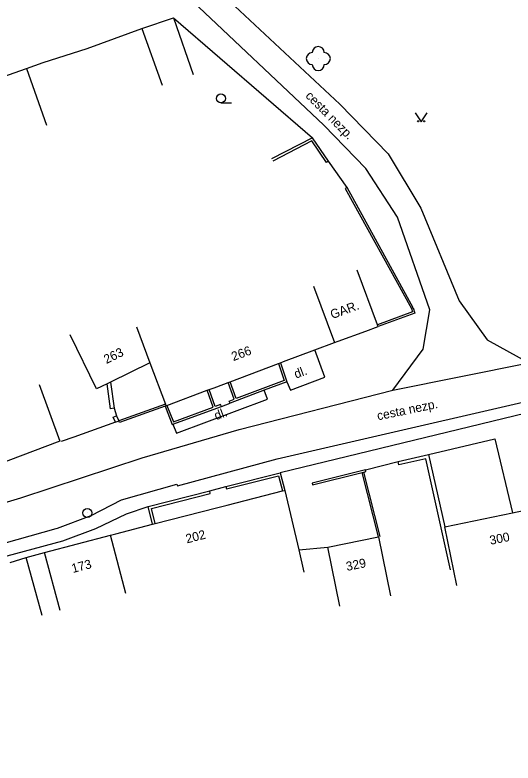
# Model space of a CAD drawing. Extents: x -577457 to -568404, y -1208466 to -1201387.
# Drawn here: x -575014.7 to -574973.4, y -1204359.6 to -1204297.5 of the extents above; entities that cross this region are included whole.
import ezdxf

# ---------------------------------------------------------------- set-up
doc = ezdxf.new("R2010")
doc.units = 0
for name, color, linetype in [('BUDOVY_MĚŘ', 7, 'Continuous'), ('MAP_ZN_BP', 7, 'Continuous'), ('POMOC_POPIS', 7, 'Continuous'), ('ROZHRANÍ_PLOCH', 7, 'Continuous'), ('ZELEŇ', 7, 'Continuous'), ('ZN_DOPLŇKOVÉ', 7, 'Continuous'), ('ZN_KULTUR', 7, 'Continuous'), ('Č_POPIS_ORIENT', 7, 'Continuous')]:
    doc.layers.add(name, color=color, linetype=linetype)

msp = doc.modelspace()

# ---------------------------------------------------------------- linework, layer by layer
at = {"layer": 'BUDOVY_MĚŘ'}
for points in [[(-575020.49, -1204304.3), (-575013.79, -1204301.93)], [(-575013.79, -1204301.93), (-575012.12, -1204306.64)], [(-574984.64, -1204323.24), (-574986.32, -1204318.69)], [(-574989.95, -1204320.03), (-574988.2, -1204324.71)], [(-575004.66, -1204323.39), (-575003.53, -1204326.39)], [(-574985.59, -1204323.75), (-574984.59, -1204323.38)], [(-574984.59, -1204323.38), (-574984.64, -1204323.24)], [(-575007.09, -1204328.13), (-575007.96, -1204328.55), (-575010.15, -1204324.06)], [(-574989.83, -1204325.32), (-574988.2, -1204324.71)], [(-574988.2, -1204324.71), (-574987.9, -1204324.6)], [(-575003.53, -1204326.39), (-575006.81, -1204327.99)], [(-575003.53, -1204326.39), (-575002.25, -1204329.81)], [(-574996.88, -1204327.96), (-574992.86, -1204326.45)], [(-574992.86, -1204326.45), (-574992.7, -1204326.39)], [(-574992.7, -1204326.39), (-574992.43, -1204326.29)], [(-575012.74, -1204328.2), (-575011.02, -1204332.89), (-575018.45, -1204335.68)], [(-575006.81, -1204327.99), (-575007.09, -1204328.13)], [(-574998.62, -1204328.61), (-574998.21, -1204328.46)], [(-574997.39, -1204328.15), (-574997.05, -1204328.02)], [(-574997.05, -1204328.02), (-574996.88, -1204327.96)], [(-575002.12, -1204329.92), (-574998.78, -1204328.67)], [(-574998.78, -1204328.67), (-574998.62, -1204328.61)], [(-575002.25, -1204329.81), (-575002.2, -1204329.95)], [(-575002.2, -1204329.95), (-575002.12, -1204329.92)], [(-574997.11, -1204338.21), (-574992.52, -1204337.03)], [(-574992.52, -1204337.03), (-574992.32, -1204336.98)], [(-574992.32, -1204336.98), (-574991.17, -1204341.93)], [(-575003.09, -1204339.74), (-574998, -1204338.44)], [(-574979.05, -1204340), (-574973.41, -1204338.84)], [(-575003.31, -1204339.8), (-575003.09, -1204339.74)], [(-574978.05, -1204344.89), (-574979.05, -1204340)], [(-575012.3, -1204342.14), (-575006.81, -1204340.7)], [(-575006.81, -1204340.7), (-575006.38, -1204340.59)], [(-575005.54, -1204345.54), (-575006.81, -1204340.7)], [(-574988.76, -1204341.71), (-574984.56, -1204340.85)], [(-574984.56, -1204340.85), (-574983.56, -1204345.75)], [(-575013.81, -1204342.55), (-575012.3, -1204342.14)], [(-575010.98, -1204346.96), (-575012.3, -1204342.14)], [(-574991.17, -1204341.93), (-574990.74, -1204343.79)], [(-574987.76, -1204346.61), (-574988.76, -1204341.71)], [(-575012.49, -1204347.38), (-575013.81, -1204342.55)]]:
    msp.add_lwpolyline(points, dxfattribs=at)
at = {"layer": 'MAP_ZN_BP'}
for radius in [0.375, 0.0005]:
    msp.add_circle((-575008.73, -1204338.861), radius, dxfattribs=at)
at = {"layer": 'ROZHRANÍ_PLOCH'}
for points in [[(-575014.42, -1204279.47), (-575005.21, -1204288.01), (-574998.98, -1204294.4), (-574987.75, -1204304.91), (-574983.74, -1204309.04), (-574981.04, -1204313.54), (-574977.86, -1204321.25), (-574975.52, -1204324.48), (-574972.05, -1204326.39)], [(-574983.36, -1204328.65), (-574980.83, -1204325.25), (-574980.29, -1204321.99), (-574982.98, -1204314.29), (-574985.61, -1204310.26), (-574989.09, -1204306.66), (-575000.48, -1204295.89), (-575006.8, -1204289.94), (-575015.52, -1204281.77)], [(-574992.15, -1204327.97), (-574991.86, -1204328.65), (-574989.02, -1204327.58), (-574989.83, -1204325.32)], [(-574983.36, -1204328.65), (-574972.05, -1204326.39)], [(-575112.08, -1204359.63), (-575090.82, -1204358.14), (-575086.79, -1204357.63), (-575082.77, -1204357.05), (-575081.47, -1204356.83), (-575075.35, -1204355.85), (-575069.24, -1204354.79), (-575063.15, -1204353.66), (-575057.07, -1204352.44), (-575055.38, -1204352.09), (-575050.7, -1204350.81), (-575046, -1204349.6), (-575041.29, -1204348.48), (-575040.87, -1204348.38), (-575026.09, -1204344.3), (-575011.33, -1204340.15), (-575011.2, -1204340.11), (-575008.41, -1204339.08), (-575005.89, -1204337.76), (-575001.29, -1204336.46), (-575001.25, -1204336.61), (-574992.97, -1204334.37), (-574965, -1204327.92)], [(-574965, -1204327.92), (-574964.73, -1204328.93), (-574967.69, -1204329.62), (-574967.73, -1204329.45), (-574992.71, -1204335.52)], [(-575073.03, -1204351.75), (-575061.94, -1204349.94), (-575053.68, -1204348.38), (-575041.42, -1204345.26), (-575035.15, -1204343.42), (-575025.52, -1204340.97), (-575014.27, -1204337.59), (-575004.17, -1204334.29), (-574996.13, -1204331.94), (-574983.36, -1204328.65)], [(-575001.62, -1204331.49), (-575001.32, -1204332.24), (-574993.76, -1204329.41), (-574994.04, -1204328.67)], [(-575006.51, -1204330.16), (-575006.3, -1204330.79)], [(-575081.4, -1204357.96), (-575074.91, -1204356.9), (-575068.44, -1204355.75), (-575061.98, -1204354.53), (-575055.54, -1204353.23), (-575055.19, -1204353.16), (-575051.32, -1204352.05), (-575047.63, -1204351.03), (-575044.17, -1204350.14), (-575040.71, -1204349.36), (-575023.53, -1204344.61), (-575010.76, -1204341.18), (-575008.02, -1204340.15), (-575005.48, -1204338.92), (-575003.67, -1204338.33)]]:
    msp.add_lwpolyline(points, dxfattribs=at)
at = {"layer": 'ZELEŇ'}
msp.add_circle((-574989.55, -1204301.12), 0.0005, dxfattribs=at)
for centre, start, end in [((-574989.55, -1204300.62), 0, 179.99999), ((-574990.05, -1204301.12), 89.99999, 269.99999), ((-574989.05, -1204301.12), 270, 89.99999), ((-574989.55, -1204301.62), 179.99999, 359.99999)]:
    msp.add_arc(centre, 0.5, start, end, dxfattribs=at)
at = {"layer": 'ZN_DOPLŇKOVÉ'}
for points in [[(-575004.22, -1204298.62), (-575001.57, -1204297.72)], [(-575001.57, -1204297.72), (-574990.03, -1204307.7)], [(-575001.57, -1204297.72), (-574999.95, -1204302.45)], [(-575012.41, -1204301.45), (-575008.76, -1204300.27), (-575004.22, -1204298.62)], [(-575004.22, -1204298.62), (-575002.51, -1204303.32)], [(-575013.79, -1204301.93), (-575012.41, -1204301.45)], [(-574990.03, -1204307.7), (-574993.43, -1204309.45)], [(-574988.71, -1204309.65), (-574988.88, -1204309.76), (-574990.1, -1204307.96), (-574993.34, -1204309.63)], [(-574988.71, -1204309.65), (-574990.03, -1204307.7)], [(-574987.14, -1204311.82), (-574988.71, -1204309.65)], [(-574987.14, -1204311.82), (-574987.31, -1204311.92), (-574981.82, -1204321.87)], [(-574981.67, -1204321.83), (-574987.14, -1204311.82)], [(-574981.82, -1204321.87), (-574981.72, -1204322.16), (-574984.64, -1204323.24)], [(-574981.67, -1204321.83), (-574981.54, -1204322.25), (-574984.59, -1204323.38)], [(-574981.82, -1204321.87), (-574981.67, -1204321.83)], [(-574987.9, -1204324.6), (-574985.59, -1204323.75)], [(-574992.43, -1204326.29), (-574989.83, -1204325.32)], [(-574992.86, -1204326.45), (-574992.38, -1204327.86), (-574996.36, -1204329.34), (-574996.88, -1204327.96)], [(-574992.7, -1204326.39), (-574992.15, -1204327.97)], [(-575006.51, -1204330.16), (-575006.81, -1204330.2), (-575007.09, -1204328.13)], [(-575006.81, -1204327.99), (-575006.51, -1204330.16)], [(-574998.21, -1204328.46), (-574997.39, -1204328.15)], [(-574996.88, -1204329.73), (-574996.95, -1204329.56), (-574996.53, -1204329.4), (-574997.05, -1204328.02)], [(-574992.15, -1204327.97), (-574994.04, -1204328.67)], [(-575002.12, -1204329.92), (-575001.59, -1204331.29), (-574998.29, -1204330.08), (-574998.78, -1204328.67)], [(-574997.6, -1204330.02), (-574997.67, -1204329.85), (-574998.12, -1204330.02), (-574998.62, -1204328.61)], [(-574994.04, -1204328.67), (-574996.88, -1204329.73)], [(-574997.6, -1204330.02), (-574996.88, -1204329.73)], [(-575002.25, -1204329.81), (-575006.12, -1204331.21)], [(-575002.28, -1204329.98), (-575006.07, -1204331.35), (-575006.12, -1204331.21)], [(-575002.2, -1204329.95), (-575002.28, -1204329.98)], [(-575002.28, -1204329.98), (-575001.69, -1204331.52), (-575001.62, -1204331.49)], [(-575001.62, -1204331.49), (-574997.6, -1204330.02)], [(-575006.39, -1204331.33), (-575006.58, -1204330.91), (-575006.3, -1204330.79)], [(-575006.3, -1204330.79), (-575006.12, -1204331.21)], [(-575006.39, -1204331.33), (-575009.86, -1204332.57)], [(-575006.39, -1204331.33), (-575006.12, -1204331.21)], [(-575009.86, -1204332.57), (-575010.9, -1204332.93)], [(-574980.39, -1204333.99), (-574974.88, -1204332.71), (-574973.41, -1204338.84)], [(-574982.93, -1204334.58), (-574980.39, -1204333.99)], [(-574980.39, -1204333.99), (-574979.05, -1204340)], [(-574985.64, -1204335.27), (-574982.93, -1204334.58)], [(-574978.56, -1204343.57), (-574980.62, -1204334.35), (-574982.86, -1204334.87), (-574982.93, -1204334.58)], [(-574985.64, -1204335.27), (-574990.06, -1204336.38), (-574990.03, -1204336.52), (-574985.91, -1204335.5)], [(-574985.77, -1204335.46), (-574985.6, -1204335.42), (-574985.64, -1204335.27)], [(-574997.23, -1204336.67), (-574992.71, -1204335.52)], [(-574997.23, -1204336.67), (-574997.18, -1204336.86), (-574992.86, -1204335.77), (-574992.52, -1204337.03)], [(-574992.71, -1204335.52), (-574992.32, -1204336.98)], [(-574985.91, -1204335.5), (-574985.77, -1204335.46)], [(-574984.56, -1204340.85), (-574985.91, -1204335.5)], [(-574984.42, -1204340.82), (-574985.77, -1204335.46)], [(-575003.67, -1204338.33), (-574998.57, -1204337.03)], [(-575003.09, -1204339.74), (-575003.41, -1204338.49), (-574998.52, -1204337.25), (-574998.57, -1204337.03)], [(-574998.57, -1204337.03), (-574997.23, -1204336.67)], [(-575003.31, -1204339.8), (-575003.67, -1204338.33)], [(-574998, -1204338.44), (-574997.11, -1204338.21)], [(-574973.41, -1204338.84), (-574970.68, -1204338.28)], [(-575006.38, -1204340.59), (-575003.31, -1204339.8)], [(-574991.17, -1204341.93), (-574988.76, -1204341.71)], [(-575015.15, -1204342.96), (-575013.81, -1204342.55)]]:
    msp.add_lwpolyline(points, dxfattribs=at)
at = {"layer": 'ZN_KULTUR'}
msp.add_line((-574997.64, -1204304.805), (-574996.765, -1204304.805), dxfattribs=at)
msp.add_lwpolyline([(-574981.51, -1204305.63), (-574981.01, -1204306.38), (-574980.51, -1204305.63)], dxfattribs=at)
for centre, radius in [((-574997.64, -1204304.43), 0.375), ((-574981.26, -1204306.33), 0.05), ((-574980.76, -1204306.33), 0.05)]:
    msp.add_circle(centre, radius, dxfattribs=at)

# ---------------------------------------------------------------- texts
at = {"layer": 'POMOC_POPIS'}
for s, rotation, p in [('cesta nezp.', 314.83, (-574990.67, -1204304.27)), ('GAR.', 20.21, (-574988.39, -1204322.76)), ('dl.', 20.52003, (-574991.4, -1204327.71)), ('cesta nezp.', 11.71, (-574984.59, -1204331.17)), ('dl.', 20.52003, (-574998.03, -1204331.16))]:
    msp.add_text(s, height=0.75, rotation=rotation, dxfattribs=at).set_placement(p)
at = {"layer": 'Č_POPIS_ORIENT'}
for s, rotation, p in [('263', 25.97, (-575007.15, -1204326.49)), ('266', 20.52999, (-574996.6, -1204326.25)), ('202', 14.41, (-575000.46, -1204341.39)), ('300', 11.52997, (-574975.24, -1204341.51)), ('173', 14.71, (-575009.94, -1204343.85)), ('329', 11.50001, (-574987.17, -1204343.68))]:
    msp.add_text(s, height=0.75, rotation=rotation, dxfattribs=at).set_placement(p)

doc.saveas('drawing.dxf')
